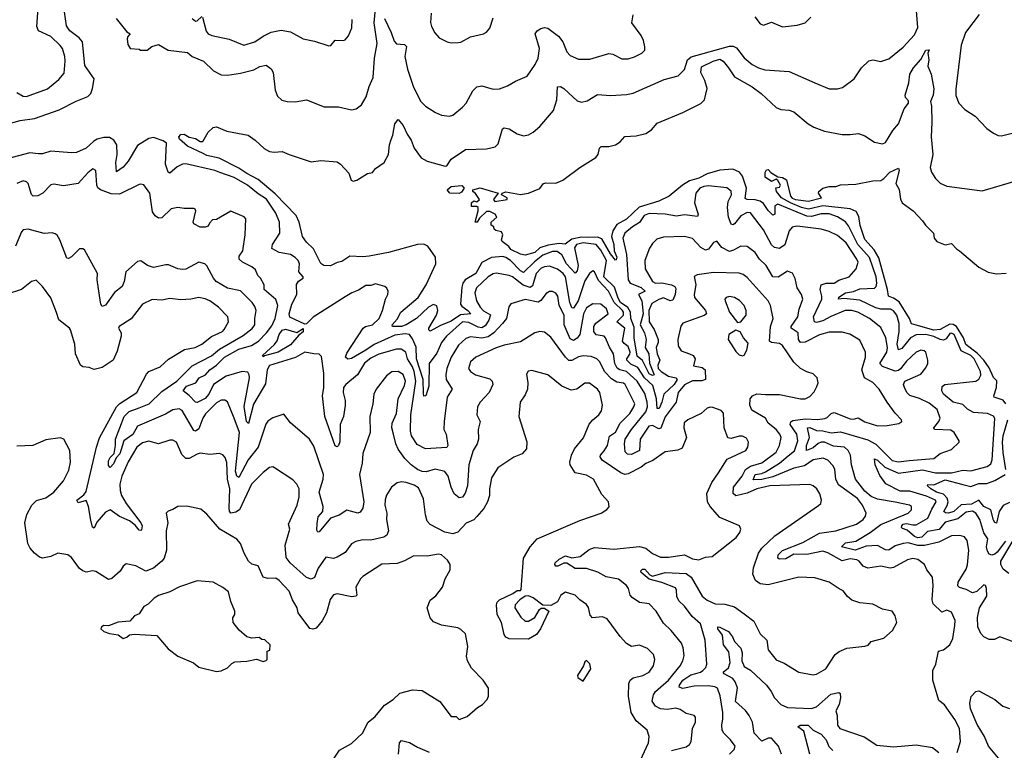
# Model space of a CAD drawing. Extents: x 2086813 to 2278017, y 548126 to 753336.
# Tile 303 of 461: x 2159422 to 2165543, y 694029 to 698574. Entities that reach past the tile are written whole.
import ezdxf

# ---------------------------------------------------------------- set-up
doc = ezdxf.new("R2010")
doc.units = 0

msp = doc.modelspace()

# ---------------------------------------------------------------- linework, layer by layer
at = {"layer": '0CON10XD'}
for points in [[(2159405, 698120.8), (2159445, 698098.1), (2159465, 698096.5), (2159595, 698143.1), (2159665, 698200.8), (2159698, 698242), (2159705.5, 698315), (2159702.3, 698345), (2159688.1, 698395), (2159675, 698412.9), (2159615, 698468.8), (2159540, 698505), (2159528.1, 698531.9), (2159538.1, 698645), (2159520, 698725), (2159498.2, 698775), (2159469, 698809), (2159395, 698941.2)], [(2159297.9, 697912.1), (2159425, 697947.5), (2159515, 697958.8), (2159667.6, 698012.4), (2159772.9, 698067.1), (2159846, 698095), (2159864.3, 698115), (2159874.4, 698145), (2159884.4, 698205), (2159827.8, 698287.8), (2159811.9, 698435), (2159791.7, 698461.7), (2159733.7, 698505), (2159713.5, 698535), (2159697.6, 698652.4)], [(2160021.3, 698581.3), (2160088.6, 698498.6), (2160110, 698485), (2160095, 698470), (2160090, 698455), (2160095, 698420), (2160110, 698395), (2160165, 698390), (2160174.1, 698384.1), (2160215, 698383.8), (2160243, 698407), (2160285, 698420), (2160345, 698383.3), (2160465, 698370), (2160495.5, 698345.5), (2160565, 698315.6), (2160626.2, 698256.2), (2160675, 698231.5), (2160715, 698229.5), (2160795, 698241.2), (2160878.3, 698261.7), (2160915, 698283.5), (2160955, 698290.6), (2160985, 698267.5), (2160998.9, 698245), (2161011.1, 698135), (2161025, 698098), (2161052.3, 698072.3), (2161084.5, 698064.5), (2161135, 698063.6), (2161205.6, 698075.6), (2161315, 698032.5), (2161405, 698031.4), (2161485, 698012.9), (2161515, 698020), (2161546.2, 698043.8), (2161576.2, 698093.8), (2161595, 698158.8), (2161619.2, 698215), (2161628.4, 698335), (2161643.5, 698425), (2161625.2, 698555), (2161636.6, 698663.4)], [(2160495, 698582), (2160514.4, 698564.4), (2160525, 698565.6), (2160555, 698593.8)], [(2161690.2, 698580.2), (2161731.6, 698495), (2161749.3, 698439.3), (2161765, 698422.5), (2161815, 698418.6), (2161826.2, 698406.2), (2161815.5, 698345), (2161834, 698266), (2161870.6, 698155), (2161915, 698064.2), (2161945, 698035.8), (2162006.6, 697996.6), (2162045, 697979.2), (2162095, 697974.2), (2162115, 697980), (2162175, 698028.6), (2162196.9, 698055), (2162238.3, 698131.7), (2162265, 698155.8), (2162295, 698162.9), (2162365, 698141.9), (2162405, 698144.3), (2162455, 698161.4), (2162505, 698191.4), (2162576.6, 698223.4), (2162625.9, 698294.1), (2162645.2, 698334.8), (2162652.7, 698395), (2162627.1, 698485), (2162638.8, 698505), (2162661.3, 698518.7), (2162685, 698524.4), (2162705, 698520), (2162770.7, 698470.7), (2162799.1, 698435), (2162823, 698373), (2162845, 698350), (2162895, 698328.6), (2162967.5, 698327.5), (2163085, 698362.9), (2163108.7, 698358.7), (2163165, 698330.6), (2163205, 698329.4), (2163245, 698341.9), (2163288.8, 698365), (2163308.8, 698385), (2163308.8, 698405), (2163300, 698445), (2163285.8, 698475), (2163227.1, 698555), (2163235.7, 698604.3)], [(2161732.1, 697827.9), (2161742.7, 697855), (2161755, 697926.7), (2161775, 697953.3), (2161805.2, 697915.2), (2161830.8, 697860.8), (2161855.5, 697825), (2161875, 697774.4), (2161918.1, 697715), (2161955, 697693.6), (2162068.1, 697661.9), (2162076.7, 697665), (2162104.6, 697705.4), (2162194.5, 697765.5), (2162325, 697770), (2162378, 697782), (2162397.7, 697802.3), (2162424, 697895), (2162435, 697902), (2162465, 697895.8), (2162514.4, 697864.4), (2162555, 697850.8), (2162585, 697857.5), (2162615, 697874.2), (2162655, 697910), (2162741.6, 698008.4), (2162760.4, 698075), (2162765, 698156), (2162785, 698157.8), (2162805, 698146.4), (2162861.9, 698091.9), (2162888.5, 698068.5), (2162915, 698060.5), (2162950.2, 698069.8), (2163015, 698108.5), (2163095, 698103.1), (2163195, 698107.5), (2163235, 698117.5), (2163427.9, 698202.1), (2163515, 698225.5), (2163555, 698264.2), (2163574, 698325), (2163597.1, 698342.9), (2163835, 698408.6), (2163858, 698408), (2163878.2, 698398.2), (2163925, 698335.6), (2163975, 698295.5), (2164015, 698273.5), (2164055, 698262.2), (2164205, 698251.8), (2164365, 698180.8), (2164453.8, 698143.8), (2164505, 698143.5), (2164537.2, 698152.8), (2164610, 698205), (2164656.2, 698275), (2164701.7, 698318.3), (2164725, 698323.8), (2164775, 698314), (2164825, 698330.8), (2164915, 698403.3), (2164985, 698479.5), (2165005.4, 698525.4), (2164997.9, 698627.9)], [(2161980, 698615), (2161976.6, 698556.6), (2161981.7, 698531.7), (2162002, 698492), (2162030.7, 698460.7), (2162080, 698435), (2162105, 698428.8), (2162148.8, 698431.2), (2162165, 698434), (2162225, 698468), (2162305, 698486.2), (2162325, 698496.7), (2162345, 698520), (2162365, 698586.2)], [(2163992.3, 698592.3), (2164025, 698548), (2164045, 698538.8), (2164095, 698559.2), (2164165, 698530), (2164255, 698538.8), (2164305, 698553.8), (2164340.7, 698589.3)], [(2165386.8, 698605), (2165302.5, 698495), (2165273.8, 698416.2), (2165241.3, 698141.3), (2165242.6, 698102.6), (2165260, 698055), (2165296.7, 698015), (2165362.7, 697972.7), (2165435, 697896.7), (2165475, 697868.8), (2165505, 697854), (2165525, 697851.2), (2165591.7, 697868.3)], [(2160559.7, 698589.7), (2160582.2, 698502.2), (2160595, 698486.5), (2160615.9, 698475.9), (2160725, 698451.5), (2160815, 698414.6), (2160884, 698435), (2160935, 698471.2), (2160985, 698495.4), (2161048.1, 698508.1), (2161105, 698497.5), (2161185, 698454.3), (2161255, 698440), (2161345, 698411.2), (2161355.9, 698414.1), (2161383, 698447), (2161435, 698443.3), (2161445, 698447.5), (2161466.1, 698473.9), (2161487, 698523), (2161490, 698575)], [(2164745, 696781.2), (2164645, 696828.6), (2164545, 696839), (2164512.2, 696835), (2164515, 696847.5), (2164555.6, 696875), (2164605, 696883.6), (2164645, 696898.8), (2164735, 696903.8), (2164746, 696914), (2164750.8, 696935), (2164745.8, 696974.2), (2164705.9, 697095), (2164633.2, 697175), (2164575, 697290.7), (2164555, 697316.9), (2164505, 697348.1), (2164455, 697365.8), (2164405, 697366.2), (2164345, 697349.5), (2164315, 697350.6), (2164135, 697425.7), (2164115.8, 697415), (2164115.6, 697364.4), (2164105, 697357.3), (2164075, 697386.6), (2164045, 697431.4), (2164025, 697444.4), (2163994.1, 697454.1), (2163944.3, 697454.3), (2163931.3, 697461.3), (2163940.7, 697525), (2163915, 697600.5), (2163896.2, 697626.2), (2163855, 697643.1), (2163775, 697636.7), (2163695, 697614.6), (2163645, 697587.2), (2163585, 697571.2), (2163542.9, 697545), (2163458.8, 697475), (2163395, 697444.8), (2163272.2, 697407.8), (2163195, 697333.9), (2163135, 697300.6), (2163110.1, 697259.9), (2163101.5, 697225), (2163116.7, 697175), (2163117.9, 697135), (2163135, 697096.2), (2163130.3, 697079.7), (2163125, 697077.1), (2163095, 697117.7), (2163041, 697211), (2163015, 697220.3), (2162951.4, 697218.6), (2162915, 697220.8), (2162855, 697209.1), (2162812.6, 697177.4), (2162775, 697181.3), (2162708.4, 697171.6), (2162656.1, 697153.9), (2162625, 697125.9), (2162565, 697108.5), (2162536.2, 697115), (2162476.2, 697145), (2162463, 697163), (2162422.5, 697195), (2162417.5, 697205), (2162426.7, 697235), (2162416.7, 697255), (2162381.7, 697261.7), (2162371.7, 697271.7), (2162370, 697285), (2162352.5, 697295), (2162352.5, 697315), (2162387.5, 697345), (2162377.5, 697365), (2162345, 697380), (2162325, 697380), (2162280.7, 697339.3), (2162265.9, 697314.1), (2162253.3, 697315), (2162272.5, 697385), (2162272.5, 697405), (2162265, 697412.5), (2162231.7, 697411.7), (2162230, 697435), (2162245, 697447.5), (2162265, 697440), (2162280, 697455), (2162255, 697493.3), (2162240, 697505), (2162240, 697515), (2162285, 697527.8), (2162397.5, 697495), (2162366.7, 697455), (2162375, 697442.5), (2162452.5, 697455), (2162453.3, 697465), (2162417.5, 697485), (2162422.5, 697495), (2162445, 697502.9), (2162535, 697486.2), (2162584.4, 697495.6), (2162655, 697523.3), (2162677, 697553), (2162690.8, 697559.2), (2162755, 697556), (2162798.8, 697575), (2162905, 697654.4), (2163004.2, 697715.8), (2163018.8, 697735), (2163026.1, 697773.9), (2163036, 697784), (2163085, 697784.4), (2163125, 697794.4), (2163155, 697814.2), (2163185, 697847.5), (2163255, 697851.5), (2163315, 697866.7), (2163350.7, 697889.3), (2163385, 697930.8), (2163545, 697995.7), (2163657, 698053), (2163680, 698075), (2163695.2, 698145), (2163681.9, 698195), (2163656.2, 698245), (2163660, 698280), (2163733.3, 698315), (2163775, 698327.4), (2163796, 698315), (2163827.5, 698275), (2163865, 698218.2), (2163975, 698156), (2164031.9, 698115), (2164125, 698026.9), (2164153.3, 698015), (2164205, 698010.4), (2164235, 698000), (2164324, 697925), (2164358.8, 697905), (2164425, 697880.5), (2164535, 697860), (2164585, 697858.8), (2164636.1, 697866.1), (2164675, 697851.2), (2164735, 697811.4), (2164785, 697801.4), (2164805, 697808.8), (2164849.2, 697885), (2164885, 697926.2), (2164920.5, 698019.5), (2164947.7, 698055), (2164948.3, 698068.3), (2164929.3, 698089.3), (2164926.1, 698105), (2164948.8, 698181.2), (2164955.3, 698235), (2164977.5, 698275), (2165024.2, 698325.8), (2165055, 698384), (2165076.1, 698386.1), (2165067.1, 698365), (2165074.3, 698325), (2165066.7, 698285), (2165089.2, 698235), (2165104, 698144), (2165100.2, 698105), (2165083.4, 698065), (2165090, 698035), (2165093.3, 697933.3), (2165088.4, 697845), (2165099.4, 697735), (2165082, 697655), (2165090.8, 697625), (2165115.7, 697585.7), (2165145, 697556), (2165185, 697537.5), (2165405, 697508.6), (2165602.4, 697567.6)], [(2165605, 694702.7), (2165515, 694734.4), (2165482, 694718), (2165448.3, 694718.3), (2165415.5, 694735.5), (2165396.2, 694756.2), (2165378.2, 694798.2), (2165376.5, 694855), (2165387.8, 694915), (2165435, 694988.8), (2165432.7, 695035), (2165425.3, 695055.3), (2165415, 695058.1), (2165372.4, 695017.6), (2165345, 695008.2), (2165305, 695030), (2165265, 695042.1), (2165255, 695051.4), (2165256.2, 695075), (2165305, 695156.7), (2165313.1, 695183.1), (2165322.3, 695275), (2165311.9, 695335), (2165296.3, 695356.3), (2165266.2, 695366.2), (2165215, 695363.1), (2165135.8, 695324.2), (2165046.9, 695303.1), (2165005, 695302.9), (2164945, 695318.7), (2164915, 695316.2), (2164865, 695301.6), (2164825, 695273.9), (2164805, 695276.3), (2164753.7, 695303.7), (2164685, 695298.8), (2164615, 695274.9), (2164530, 695295), (2164555, 695318.7), (2164619.1, 695330.9), (2164708.4, 695385), (2164775.4, 695434.6), (2164945.7, 695505), (2164965.6, 695525), (2164965, 695545.8), (2164953.4, 695553.4), (2164865, 695572.8), (2164755, 695591.2), (2164715, 695608.3), (2164675, 695641), (2164618.5, 695715), (2164592.2, 695805), (2164586.9, 695865), (2164572.5, 695895), (2164548.9, 695915), (2164481.8, 695921.8), (2164425, 695944.9), (2164405, 695946.7), (2164385, 695937.9), (2164355, 695911.5), (2164313.3, 695893.3), (2164313, 695925), (2164332.7, 695975), (2164319.6, 696035), (2164335, 696036.7), (2164375, 696018.1), (2164415, 696015.8), (2164466.6, 696003.4), (2164525, 696009.2), (2164695, 695960), (2164744.4, 695934.4), (2164845, 695831.6), (2164885, 695823.7), (2164951.1, 695831.1), (2165105.7, 695844.3), (2165145, 695876.4), (2165215, 695900.6), (2165262.5, 695945), (2165262.5, 695955), (2165231.5, 696005), (2165211, 696021), (2165110, 696025), (2165105.6, 696035), (2165136.9, 696075), (2165144.6, 696095), (2165125, 696148.1), (2165075, 696188.9), (2165015, 696217.3), (2164956.4, 696236.4), (2164937.9, 696255), (2164922.5, 696285), (2164916.5, 696305), (2164925.4, 696324.6), (2165025, 696369.4), (2165055, 696409.2), (2165067.1, 696435), (2165068.5, 696455), (2165054.2, 696505), (2165044.5, 696514.5), (2165025, 696518.9), (2164995, 696506.5), (2164935, 696449.1), (2164898.1, 696401.9), (2164885, 696391.3), (2164865, 696386.8), (2164786.5, 696416.5), (2164769.2, 696435), (2164813.5, 696505), (2164816.9, 696535), (2164805.8, 696595.8), (2164775, 696659.4), (2164705, 696716), (2164632, 696755), (2164595, 696764.1), (2164553.8, 696765), (2164465, 696728.3), (2164415, 696700), (2164375, 696690), (2164362.3, 696695), (2164357.3, 696725), (2164408.8, 696835), (2164409.2, 696855), (2164397.6, 696895), (2164404.5, 696925), (2164435, 696934.7), (2164485, 696933.9), (2164515, 696954), (2164579.2, 696975), (2164622.9, 697025), (2164634.5, 697065), (2164627.1, 697085), (2164560.3, 697185), (2164505, 697231.1), (2164455, 697255.4), (2164405, 697270), (2164255, 697289.4), (2164225, 697284.2), (2164205, 697261.2), (2164177.6, 697172.4), (2164145, 697151.1), (2164115, 697156.2), (2164095, 697173.3), (2164045.6, 697265.6), (2163965, 697372.9), (2163945, 697374.5), (2163905, 697354.1), (2163865, 697303.8), (2163855, 697297.1), (2163845, 697301.1), (2163828.9, 697345), (2163822.9, 697405), (2163826.5, 697443.5), (2163846.9, 697485), (2163845, 697508), (2163817.6, 697527.6), (2163705, 697540.6), (2163675, 697536.8), (2163649.4, 697525), (2163625.3, 697494.7), (2163617.8, 697435), (2163640.5, 697365), (2163635, 697349.2), (2163555, 697359.3), (2163505, 697351.2), (2163435, 697364.2), (2163335, 697367.9), (2163304.7, 697355), (2163275, 697312.4), (2163232.4, 697285), (2163185, 697245.4), (2163171.6, 697215), (2163193.6, 697113.6), (2163205.6, 696955), (2163216.4, 696935), (2163285, 696907.7), (2163310.5, 696885), (2163269.1, 696865), (2163290.2, 696825), (2163297.4, 696745), (2163280.2, 696675), (2163306, 696625), (2163316, 696585), (2163311, 696535), (2163334.1, 696495), (2163338.1, 696438.1), (2163366, 696364), (2163355, 696361.2), (2163335, 696371.9), (2163292.9, 696452.9), (2163261.2, 696481.2), (2163241.5, 696595), (2163241.6, 696661.6), (2163220.5, 696715), (2163219, 696755), (2163203, 696783), (2163156.3, 696815), (2163141.8, 696841.8), (2163119.2, 696909.2), (2163053.6, 696975), (2163069.1, 697075), (2163035, 697139.2), (2163005, 697175.7), (2162925, 697185.6), (2162884.2, 697175.8), (2162870.5, 697155), (2162893.5, 697045), (2162887.7, 697012.3), (2162875, 696997.3), (2162821.9, 697055), (2162791.8, 697111.8), (2162762.6, 697132.6), (2162735, 697131.4), (2162675, 697109.1), (2162621.6, 697068.4), (2162555, 697001.7), (2162535, 697011.3), (2162472.8, 697075), (2162445, 697095.4), (2162425, 697101.3), (2162355, 697094.8), (2162295.9, 697064.1), (2162258.2, 696995), (2162192.2, 696955), (2162177, 696935), (2162170.2, 696910.2), (2162162.7, 696805), (2162171.1, 696791.1), (2162208.4, 696765), (2162226, 696744), (2162161.7, 696738.3), (2162105, 696698), (2162038.5, 696671.5), (2161975, 696635.7), (2161965.7, 696645), (2161965.5, 696655), (2162014.1, 696735), (2162022.5, 696765), (2162015, 696793.3), (2161995, 696801.4), (2161963.2, 696785), (2161888.9, 696715), (2161825, 696674.8), (2161795, 696664.5), (2161740, 696665), (2161738.2, 696675), (2161768.9, 696711.1), (2161791.2, 696755), (2161898.8, 696845), (2161949.5, 696925), (2162008.8, 697055), (2162006.9, 697096.9), (2161960, 697165), (2161935, 697178), (2161894.4, 697175), (2161715, 697126.6), (2161595, 697102.2), (2161555, 697097.9), (2161475, 697103.3), (2161425, 697070), (2161395, 697062.5), (2161355, 697042), (2161312.5, 697045), (2161295, 697057.5), (2161248.5, 697148.5), (2161205, 697189.5), (2161180.7, 697225), (2161160, 697315), (2161140.3, 697355), (2161010.7, 697490.7), (2160905, 697580.6), (2160835, 697616), (2160785, 697650), (2160661.9, 697711.9), (2160585, 697729.6), (2160562.1, 697742.1), (2160465, 697787.9), (2160415, 697831.3), (2160411.3, 697845), (2160425, 697859.8), (2160445, 697860.6), (2160475, 697842.5), (2160515, 697834.4), (2160545, 697816), (2160560, 697815), (2160593.3, 697875), (2160625, 697902.5), (2160645, 697906.7), (2160710, 697880), (2160843.3, 697855), (2160886, 697825), (2160941.7, 697771.7), (2160974.6, 697754.6), (2161005, 697749.5), (2161055, 697754.4), (2161096.7, 697735), (2161235, 697690), (2161295, 697698), (2161395, 697690), (2161417.5, 697675), (2161468.8, 697618.8), (2161483.3, 697575), (2161495, 697568.8), (2161517.5, 697575), (2161585, 697616.2), (2161615, 697623.8), (2161635, 697647.5), (2161687.5, 697685), (2161714.1, 697735.9), (2161720.6, 697795), (2161732.1, 697827.9)], [(2165250, 694015), (2165270.8, 694085), (2165263.6, 694165), (2165235, 694220), (2165171.7, 694311.7), (2165135, 694340), (2165097.9, 694465), (2165099.6, 694525), (2165117.1, 694565), (2165134.3, 694645), (2165165, 694654), (2165204.4, 694685.6), (2165223.1, 694725), (2165234.4, 694805.6), (2165236.6, 694836.6), (2165215, 694888), (2165185, 694901.2), (2165155, 694888.8), (2165100.8, 694940.8), (2165094.1, 694965), (2165100.5, 695055), (2165095.5, 695105.5), (2165061.7, 695151.7), (2165045.8, 695185), (2165005, 695216.1), (2164975, 695223.1), (2164941.2, 695215), (2164854.7, 695165.3), (2164833.1, 695163.1), (2164775, 695175.6), (2164695, 695162.9), (2164664.8, 695174.8), (2164641.5, 695205), (2164625.8, 695215), (2164585, 695221), (2164535, 695207.3), (2164445, 695258.3), (2164415, 695267.2), (2164315, 695246.7), (2164235, 695248.8), (2164185, 695221.2), (2164145, 695218.5), (2164134.7, 695225), (2164136.7, 695245), (2164165, 695273), (2164291.3, 695321.3), (2164395, 695380), (2164495.8, 695394.2), (2164623.5, 695436.5), (2164666.5, 695465), (2164680.5, 695485), (2164683.5, 695505), (2164660.6, 695555), (2164630.8, 695595), (2164511.5, 695681.5), (2164495.3, 695715), (2164488.6, 695775), (2164479.3, 695799.3), (2164445, 695834.6), (2164417, 695847), (2164355, 695836.8), (2164301, 695799), (2164235, 695784.1), (2164105, 695730.8), (2164035, 695714.5), (2163982.4, 695712.4), (2163994.6, 695745.4), (2164035, 695750.7), (2164059.4, 695760.6), (2164145.6, 695814.4), (2164199.8, 695860.2), (2164238.6, 695891.4), (2164258.8, 695955), (2164252.3, 695995), (2164210.9, 696055), (2164215, 696072.2), (2164228.8, 696081.2), (2164305, 696091.3), (2164382.6, 696087.4), (2164427.3, 696092.7), (2164441.7, 696098.3), (2164465.8, 696125), (2164485, 696130.7), (2164585, 696091.3), (2164605, 696089.3), (2164635, 696097.5), (2164675, 696072.3), (2164755, 696048.2), (2164815, 696048.9), (2164888, 696062), (2164905.7, 696074.3), (2164903.8, 696085), (2164865, 696125.8), (2164814.4, 696195), (2164765.6, 696275), (2164725, 696316.2), (2164673.1, 696345), (2164657.8, 696395), (2164680.9, 696475), (2164680.5, 696505), (2164645, 696580), (2164582.7, 696617.3), (2164535, 696629.6), (2164455, 696629.1), (2164395, 696612.6), (2164305, 696568.9), (2164275, 696566.2), (2164263.8, 696583.8), (2164262.5, 696625), (2164218.5, 696655), (2164218.7, 696665), (2164258.4, 696725), (2164267.7, 696772.3), (2164290, 696835), (2164282.9, 696865), (2164255.5, 696905), (2164243.4, 696963.4), (2164226.6, 696996.6), (2164195, 697008.6), (2164138.1, 696971.9), (2164105, 696973.8), (2164062.8, 697045), (2164020.8, 697085), (2163993.6, 697125), (2163945, 697162.7), (2163905, 697165.6), (2163860.5, 697139.5), (2163835, 697131.8), (2163786.7, 697156.7), (2163755, 697195.7), (2163735, 697187.1), (2163703.1, 697146.9), (2163685, 697139.2), (2163657.3, 697157.3), (2163605, 697212.7), (2163555.9, 697225.9), (2163425, 697220.5), (2163382.2, 697207.8), (2163355, 697182), (2163337.2, 697152.8), (2163307.8, 697075), (2163310.9, 697025), (2163355.6, 696945), (2163375.3, 696935.3), (2163415, 696936.3), (2163474, 696924), (2163494.5, 696915), (2163501.9, 696901.9), (2163496.2, 696865), (2163481.7, 696828.3), (2163465, 696825.3), (2163425, 696842.7), (2163395, 696834), (2163350.9, 696809.1), (2163332.2, 696765), (2163335.2, 696695.2), (2163367.3, 696647.3), (2163390.6, 696585), (2163390.6, 696565), (2163378.2, 696535), (2163384.9, 696495), (2163402.6, 696455), (2163388.5, 696425), (2163392, 696405), (2163410.4, 696385), (2163455, 696355.9), (2163501.9, 696345), (2163509.4, 696335), (2163491.4, 696305), (2163425.8, 696245), (2163415, 696195.7), (2163396.8, 696155), (2163384.8, 696155), (2163380.8, 696215), (2163358, 696298), (2163306.5, 696346.5), (2163265, 696410.2), (2163221.7, 696431.7), (2163196.5, 696455), (2163195.7, 696465), (2163215, 696492.3), (2163216.8, 696505), (2163205, 696540.9), (2163179.5, 696559.5), (2163170.3, 696575), (2163184.7, 696655), (2163134.7, 696695), (2163174.9, 696735), (2163174.9, 696755), (2163168.6, 696765), (2163116.8, 696815), (2163082.6, 696885), (2163020.5, 696950.5), (2162996, 697006), (2162985, 697010.8), (2162965, 696995.6), (2162935, 696950.4), (2162893.6, 696825), (2162865, 696778.9), (2162855, 696781.5), (2162841.6, 696815), (2162815, 696974.4), (2162800.7, 696995), (2162765, 697021.8), (2162715, 697039.6), (2162685, 697037.3), (2162665, 697028.8), (2162632.7, 696995), (2162610.7, 696919.3), (2162595, 696908.6), (2162552.9, 696922.9), (2162485, 696974), (2162465, 696982.5), (2162385, 696997.9), (2162365, 696993.8), (2162335, 696973.8), (2162262.7, 696905), (2162251.1, 696875), (2162262, 696825), (2162283.8, 696785), (2162305, 696763.5), (2162348.4, 696738.4), (2162338.2, 696705), (2162315, 696668.5), (2162295, 696657.5), (2162271.6, 696661.6), (2162215, 696690.9), (2162175, 696694), (2162074.6, 696605.4), (2162044.7, 696565), (2162015, 696500), (2161968.4, 696435), (2161965.2, 696295), (2161946.9, 696235), (2161935, 696231.6), (2161931.8, 696248.2), (2161931.2, 696335), (2161889.5, 696465), (2161887, 696537), (2161865, 696589.6), (2161845, 696615.3), (2161818.8, 696618.8), (2161755, 696611.2), (2161625, 696554.3), (2161575, 696518.3), (2161485, 696466.9), (2161461.3, 696461.3), (2161447.5, 696475), (2161455, 696498.9), (2161557.5, 696655), (2161571.2, 696665), (2161615.6, 696675), (2161656, 696715), (2161678.2, 696765), (2161695.7, 696834.3), (2161711.2, 696865), (2161713.3, 696885), (2161704.1, 696904.1), (2161692.5, 696915), (2161635, 696930.8), (2161605, 696920.8), (2161575, 696920), (2161529.5, 696890.5), (2161486.7, 696875), (2161445, 696849.2), (2161247.2, 696722.8), (2161205, 696681.2), (2161195, 696678.8), (2161102.6, 696722.6), (2161098.2, 696745), (2161115, 696804), (2161145.5, 696865), (2161143.2, 696926.8), (2161155, 696947.1), (2161183.8, 696965), (2161184.2, 696975), (2161157.8, 697005), (2161161.1, 697055), (2161153.3, 697075), (2161135.6, 697095), (2161105, 697113.8), (2161035.7, 697125), (2160990.6, 697150.6), (2160993.9, 697176.1), (2161040, 697245), (2161036.9, 697315), (2161015, 697370), (2160956.7, 697456.7), (2160905, 697489.8), (2160838.1, 697545), (2160755, 697591.7), (2160666.4, 697623.6), (2160635, 697635.9), (2160455, 697678.1), (2160435, 697675.2), (2160401.2, 697658.8), (2160355, 697620), (2160345, 697624.4), (2160329.6, 697675), (2160334, 697805), (2160315, 697821.1), (2160255, 697840), (2160225.7, 697835), (2160155, 697790.4), (2160096.7, 697693.3), (2160065, 697655.5), (2160025, 697627.5), (2160020.2, 697685), (2160027.4, 697735), (2160026.2, 697795), (2160008.4, 697825), (2159981.3, 697841.3), (2159945, 697841.3), (2159905, 697830.2), (2159882.3, 697817.7), (2159835, 697775.2), (2159775, 697747.8), (2159745, 697744.7), (2159615, 697755.3), (2159565, 697739.5), (2159539.1, 697739.1)], [(2159539.1, 697739.1), (2159485, 697745.6), (2159345, 697709.2)], [(2163625, 694507.1), (2163655, 694514.4), (2163669.6, 694525), (2163687.2, 694545), (2163693.3, 694565), (2163683.7, 694715), (2163654.4, 694815), (2163602.4, 694862.4), (2163555, 694925.3), (2163519, 694959), (2163507.3, 694985), (2163505.9, 695025.9), (2163499.3, 695039.3), (2163415, 695072.4), (2163335, 695093.1), (2163285.4, 695135), (2163283.4, 695146.6), (2163294.8, 695155.2), (2163309.4, 695155), (2163340, 695120), (2163355, 695112.2), (2163434.8, 695135.2), (2163565, 695129.8), (2163596.8, 695106.8), (2163665, 694988.6), (2163695, 694963.1), (2163745, 694939.4), (2163805, 694938.5), (2163865, 694920.9), (2163925, 694877.1), (2163985, 694832), (2164024.7, 694754.7), (2164067.5, 694715), (2164075.6, 694655), (2164125, 694592.9), (2164175, 694571.4), (2164265, 694515.8), (2164355, 694498), (2164375, 694502), (2164432.5, 694535), (2164491.9, 694625), (2164515.4, 694644.6), (2164565, 694664.5), (2164675, 694676.2), (2164696.2, 694683.8), (2164715, 694705.8), (2164795, 694726.9), (2164848, 694775), (2164874.2, 694825), (2164865.5, 694865.5), (2164845, 694894), (2164785, 694907.1), (2164725, 694938.9), (2164645, 694947.5), (2164595, 694963.5), (2164567.5, 694985), (2164541.1, 695021.1), (2164516.4, 695033.6), (2164455, 695075.6), (2164365, 695102.3), (2164265, 695106.5), (2164075, 695059.3), (2164025.3, 695065.3), (2163996.7, 695085), (2163980, 695125), (2163982.9, 695165), (2164015.3, 695255), (2164035, 695285.6), (2164117.3, 695362.7), (2164388.3, 695551.7), (2164402, 695565), (2164407.1, 695585), (2164395.6, 695625), (2164377.1, 695655), (2164355, 695674.2), (2164333.2, 695683.2), (2164085, 695673.4), (2164005, 695655.2), (2163945, 695629.1), (2163875, 695612.7), (2163857.6, 695627.6), (2163860.5, 695665), (2163912.9, 695735), (2163933.5, 695776.5), (2163964.2, 695795.8), (2164035, 695817.1), (2164125, 695884.7), (2164146.2, 695925), (2164155.4, 695975), (2164148.5, 695995), (2164125.5, 696025), (2164075.5, 696065), (2164058.6, 696095), (2163973.1, 696145), (2163960.3, 696175), (2163964.1, 696215), (2163978.5, 696235), (2164005, 696247.1), (2164058.5, 696241.5), (2164145, 696243.3), (2164275.5, 696214.5), (2164305, 696215.6), (2164335, 696229.2), (2164360.9, 696259.1), (2164378.2, 696291.8), (2164385.5, 696315), (2164380.4, 696345), (2164355, 696370.5), (2164315, 696383.5), (2164276, 696405), (2164233.8, 696443.8), (2164165, 696547.3), (2164145, 696560.4), (2164096.5, 696566.5), (2164083.8, 696575), (2164090, 696665), (2164105.4, 696715), (2164088.8, 696795), (2164074.6, 696825), (2163945, 696970), (2163919.2, 696989.2), (2163895, 696996.8), (2163735, 697000.4), (2163633.6, 696986.4), (2163614.4, 696975.6), (2163624.7, 696924.7), (2163615.3, 696865), (2163617.8, 696845), (2163686.1, 696765), (2163691.1, 696745), (2163677.2, 696732.8), (2163544.5, 696685.5), (2163532.2, 696667.8), (2163513.1, 696585), (2163514.7, 696544.7), (2163535, 696514.5), (2163586.2, 696496.2), (2163608.6, 696485), (2163620.6, 696465), (2163610.9, 696420.9), (2163665, 696411.2), (2163683.8, 696395), (2163684.7, 696335.3), (2163663.4, 696326.6), (2163605, 696326.7), (2163555, 696302), (2163514.7, 696255), (2163502.2, 696195), (2163435, 696103.9), (2163407.1, 696032.9), (2163395, 696028.5), (2163355, 696050.5), (2163334.2, 696045), (2163279.6, 695965), (2163275.7, 695894.3), (2163225, 695869), (2163201.5, 695871.5), (2163186.6, 695885), (2163181.2, 695935), (2163185.9, 695965), (2163226.1, 696025), (2163315.2, 696135), (2163324.6, 696165), (2163322.4, 696195), (2163308.8, 696248.8), (2163261.6, 696325), (2163195, 696385.5), (2163152.2, 696395), (2163137, 696407), (2163122.5, 696435), (2163113.5, 696495), (2163087.8, 696537.8), (2163064.7, 696594.7), (2163055, 696605.6), (2163005, 696613.9), (2162991.2, 696635), (2162992.2, 696665), (2163004, 696686), (2163080.9, 696745), (2163070.7, 696775), (2163035, 696803.2), (2162985, 696806.5), (2162945, 696781.1), (2162926.9, 696745), (2162903.7, 696615), (2162887.9, 696592.1), (2162865, 696578.4), (2162845, 696589.6), (2162806.3, 696675), (2162806.7, 696735), (2162776.5, 696795), (2162767.3, 696855), (2162755, 696872.2), (2162735, 696882.7), (2162715, 696882.5), (2162695, 696870.5), (2162662.4, 696827.6), (2162645, 696817.1), (2162565, 696832.5), (2162475, 696805.8), (2162462.5, 696787.5), (2162449.1, 696715), (2162423.3, 696685), (2162370, 696625), (2162335, 696601.5), (2162295, 696593), (2162225, 696600.9), (2162195, 696590), (2162150.7, 696549.3), (2162105, 696474.4), (2162077.1, 696405), (2162070.5, 696365), (2162073.4, 696335), (2162110.5, 696275), (2162079.6, 696225), (2162060, 696075), (2162058.5, 696025), (2162072.5, 695995), (2162083.8, 695925), (2162077.7, 695912.3), (2161945, 695904.3), (2161892.3, 695932.3), (2161858.9, 695985), (2161852.5, 696015), (2161854.4, 696115), (2161884.9, 696325), (2161874.5, 696384.5), (2161864, 696415), (2161832.7, 696465), (2161821.8, 696505), (2161793.9, 696523.9), (2161765, 696523.7), (2161655, 696492.7), (2161605, 696467.4), (2161565, 696437.8), (2161522.7, 696365), (2161449.6, 696305), (2161435.3, 696285), (2161433.3, 696255), (2161445.9, 696205), (2161446.5, 696173.5), (2161434.5, 696105), (2161413.5, 696055), (2161412.4, 695947.6), (2161405, 695925.8), (2161395, 695917.1), (2161384.1, 695924.1), (2161319.3, 696105), (2161304.7, 696235), (2161313.7, 696285), (2161312.7, 696375), (2161298.3, 696478.3), (2161285, 696492.5), (2161250, 696495), (2161195, 696506.5), (2161137.6, 696472.4), (2160975, 696422.9), (2160960.6, 696395), (2160950.5, 696309.5), (2160875, 696181.5), (2160845, 696061.9), (2160833.3, 696075), (2160818.1, 696168.1), (2160850.5, 696345), (2160849.6, 696365), (2160840.6, 696380.6), (2160805.8, 696385.8), (2160705, 696355.5), (2160628.1, 696305), (2160597.8, 696245), (2160575, 696217), (2160525, 696192.3), (2160515, 696194.7), (2160476.6, 696236.6), (2160437.8, 696265), (2160460.3, 696295), (2160516.8, 696315), (2160537.1, 696345), (2160577.5, 696365), (2160603.4, 696395), (2160645, 696425.6), (2160694.5, 696475.5), (2160785, 696523.3), (2160863.7, 696546.3), (2160906.3, 696575), (2160956.9, 696625), (2160990.5, 696669.5), (2161009.6, 696715), (2161026.2, 696796.2), (2161015, 696834.2), (2160942.5, 696895), (2160942.5, 696925), (2160920, 696965), (2160902.9, 696982.9), (2160887.4, 697017.4), (2160865.7, 697035.7), (2160806.9, 697065), (2160785.8, 697085), (2160787, 697103), (2160810, 697135), (2160823.8, 697235), (2160827.5, 697335), (2160818.3, 697348.3), (2160735, 697382.5), (2160645, 697330), (2160621.7, 697328.3), (2160601.7, 697308.3), (2160595, 697290), (2160575, 697282.5), (2160545, 697283.8), (2160505, 697303.3), (2160500, 697315), (2160516.7, 697385), (2160512.5, 697395), (2160505, 697400), (2160445, 697398.8), (2160405, 697406.2), (2160365, 697398), (2160305, 697341.9), (2160285, 697338.6), (2160265, 697354), (2160248.7, 697378.7), (2160231.6, 697495), (2160195, 697545.6), (2160175, 697551.1), (2160165, 697547.8), (2160042.3, 697487.7), (2159991.1, 697491.1), (2159925.1, 697515.1), (2159907.9, 697527.9), (2159901.2, 697545), (2159895.5, 697635.5), (2159877, 697647), (2159845, 697621.9), (2159786.2, 697555), (2159695, 697541.1), (2159635, 697550.8), (2159615, 697547.5), (2159565.4, 697494.6), (2159535, 697477.1), (2159506.9, 697476.9), (2159495.5, 697485.5), (2159475.5, 697555), (2159465, 697565.5), (2159445, 697570.4), (2159405, 697555.5)], [(2165553.3, 696183.3), (2165536.8, 696206.8), (2165480.8, 696225), (2165477.3, 696235), (2165493.5, 696285), (2165496.4, 696326.4), (2165475, 696347.3), (2165447.8, 696407.8), (2165415.8, 696455), (2165376.5, 696496.5), (2165303.6, 696553.6), (2165288.4, 696595), (2165246.1, 696666.1), (2165225, 696677), (2165205, 696678.9), (2165145, 696647.4), (2165105, 696642.5), (2164995.6, 696674.4), (2164965, 696681.1), (2164953.3, 696715), (2164888.4, 696818.4), (2164855, 696842.5), (2164823.3, 696853.3), (2164817.3, 696895), (2164762.7, 697092.7), (2164733.2, 697143.2), (2164675, 697206.5), (2164646.4, 697293.6), (2164638.7, 697348.7), (2164621.3, 697381.3), (2164585, 697397.5), (2164415, 697416.7), (2164325, 697394.3), (2164282.7, 697405), (2164214.6, 697435), (2164157.9, 697465), (2164126, 697505), (2164122.3, 697527.7), (2164145, 697531.2), (2164151.4, 697545), (2164135, 697573.8), (2164125, 697581.2), (2164095, 697566.7), (2164055.8, 697595), (2164055.8, 697624.2), (2164065, 697640), (2164075, 697642.5), (2164092.6, 697622.6), (2164135, 697595.8), (2164165, 697591.5), (2164188.2, 697578.2), (2164214.4, 697475), (2164225, 697464.2), (2164245, 697454.4), (2164325, 697445.7), (2164407.5, 697465), (2164387.5, 697495), (2164390, 697505), (2164415, 697526.7), (2164455, 697536.2), (2164495, 697536.2), (2164525, 697545.8), (2164619.5, 697550.5), (2164725, 697572), (2164775, 697574.2), (2164795, 697585.8), (2164830.8, 697625), (2164885, 697650), (2164889.4, 697635), (2164867.8, 697555), (2164888.3, 697518.3), (2164897, 697457), (2164908.8, 697435), (2164976.7, 697385), (2165035, 697322.5), (2165052.5, 697295), (2165102.5, 697245), (2165107.5, 697215), (2165122.5, 697195), (2165175, 697174), (2165215, 697181.2), (2165245, 697147.5), (2165265, 697136.7), (2165385, 697034.3), (2165443.6, 697003.6), (2165495, 696992.9), (2165555, 696996.2)], [(2162155, 697492.5), (2162096.7, 697495), (2162079.4, 697515), (2162105, 697535.5), (2162171.8, 697541.8), (2162184.5, 697525), (2162169.6, 697500.4), (2162155, 697492.5)], [(2161745.7, 695995.7), (2161735.8, 696035), (2161738.7, 696065), (2161763.8, 696125), (2161776.1, 696215), (2161815, 696298.6), (2161820.9, 696325), (2161806.1, 696366.1), (2161775, 696386.2), (2161735, 696382.7), (2161702.2, 696357.8), (2161639.1, 696275), (2161623.3, 696245), (2161617.1, 696185), (2161598.1, 696105), (2161601.9, 696005), (2161555.5, 695875), (2161550.9, 695815), (2161535.3, 695744.7), (2161560.8, 695575), (2161554.4, 695535), (2161538.7, 695511.3), (2161525, 695504), (2161455, 695522), (2161408.7, 695491.3), (2161355, 695474), (2161285, 695389.1), (2161275, 695386), (2161268.5, 695398.5), (2161271, 695439), (2161278.3, 695481.7), (2161307.5, 695515), (2161308.5, 695545), (2161283.8, 695635), (2161308.4, 695715), (2161310.9, 695745), (2161251.1, 695921.1), (2161224.5, 695964.5), (2161105, 696066.2), (2161065, 696120), (2160995, 696097.1), (2160965, 696075.7), (2160952.1, 696057.9), (2160904.4, 695915.6), (2160842.7, 695835), (2160785, 695726.7), (2160772.2, 695735), (2160764.9, 695765), (2160788.1, 696005), (2160754.6, 696095.4), (2160715, 696196.2), (2160697.9, 696207.9), (2160675, 696206.9), (2160645, 696190), (2160577.4, 696122.6), (2160560, 696095), (2160535, 696028.6), (2160515, 696013.3), (2160505, 696018.6), (2160432.6, 696142.6), (2160413.8, 696153.8), (2160375, 696147.8), (2160329.4, 696120.6), (2160155, 696045.2), (2160125, 695993.9), (2160070.6, 695955), (2160045, 695873.6), (2160021.5, 695848.5), (2160005, 695810.6), (2159985, 695788.6), (2159975, 695801.2), (2159975, 695829.2), (2159985, 695850.8), (2160009.2, 695875), (2160018, 695925), (2160017.6, 695965), (2160071.6, 696105), (2160103, 696137), (2160165, 696159.6), (2160226.7, 696185), (2160305, 696261.4), (2160398.4, 696325), (2160495, 696421.2), (2160615, 696483.1), (2160665, 696524.4), (2160811, 696609), (2160868.1, 696651.9), (2160884.3, 696675.7), (2160883.4, 696715), (2160893, 696765), (2160885, 696790.2), (2160867.9, 696815), (2160795, 696886.7), (2160715, 696902.9), (2160644.4, 696945), (2160626.5, 696965), (2160585, 697042.5), (2160572.5, 697055), (2160535, 697066), (2160455, 697022.5), (2160435, 697019.2), (2160405, 697024.4), (2160348, 697048), (2160330.7, 697049.3), (2160255, 697031.9), (2160216.7, 697045), (2160175, 697073.3), (2160155, 697070), (2160081.9, 697005), (2160072.7, 696945), (2160060, 696915), (2160012.5, 696877.5), (2159955, 696798), (2159935, 696790), (2159925.8, 696805), (2159918, 696858), (2159904.6, 696955.4), (2159905.5, 696995.5), (2159825, 697142), (2159815, 697149.4), (2159795, 697148.9), (2159745, 697098.6), (2159725, 697088), (2159715, 697091.2), (2159672.2, 697205), (2159655, 697233.8), (2159642.4, 697242.4), (2159625, 697246.9), (2159575, 697243.2), (2159475, 697270), (2159445, 697267.1), (2159434.5, 697255), (2159396.2, 697165)], [(2160700.2, 695850.2), (2160685, 695867.1), (2160665, 695875.8), (2160605, 695870), (2160545, 695877.3), (2160525, 695872.1), (2160475, 695843.3), (2160455, 695845.3), (2160430, 695870), (2160396.7, 695946.7), (2160375, 695958.1), (2160355, 695958.9), (2160285.5, 695935.5), (2160225, 695952), (2160185, 695942.2), (2160151.3, 695915), (2160096.9, 695823.1), (2160057, 695735), (2160045.2, 695684.8), (2160047, 695645), (2160056.1, 695615), (2160085, 695564.7), (2160175.8, 695445), (2160183.7, 695425), (2160179.4, 695400.6), (2160175, 695395.6), (2160165, 695398.5), (2160139.4, 695429.4), (2160105.7, 695455.7), (2160043.4, 695483.4), (2159985, 695524.6), (2159955, 695510), (2159901.5, 695448.5), (2159885, 695410), (2159875, 695417.5), (2159865, 695460), (2159849.4, 695545), (2159835, 695583.3), (2159785, 695567.5), (2159776.7, 695585), (2159820.8, 695619.2), (2159835, 695638.8), (2159898.9, 695915), (2159918, 695972), (2160024.1, 696165.9), (2160045, 696187.1), (2160150, 696255), (2160210.8, 696369.2), (2160225, 696385.7), (2160295.5, 696414.5), (2160347, 696463), (2160447, 696523), (2160513.3, 696535), (2160555, 696554.5), (2160615, 696603.1), (2160682.9, 696635), (2160694.1, 696645.9), (2160720, 696695), (2160715.6, 696725), (2160657.5, 696785), (2160605, 696824.5), (2160575, 696838.2), (2160535, 696846.7), (2160485.4, 696834.6), (2160425, 696831.2), (2160355, 696838.8), (2160305, 696830), (2160245, 696834.2), (2160185, 696803.5), (2160115, 696714), (2160041.4, 696665), (2160035.8, 696655), (2160052.2, 696625), (2160053.8, 696605), (2160028.3, 696511.7), (2160004, 696456), (2159935, 696409.7), (2159885, 696397.3), (2159855, 696410), (2159815, 696414.4), (2159800.6, 696425), (2159770, 696495), (2159766.2, 696555), (2159737.5, 696645), (2159732.5, 696655), (2159665.8, 696705.8), (2159651.5, 696751.5), (2159615, 696844.2), (2159565, 696913.8), (2159525, 696952.5), (2159495, 696946.2), (2159434.5, 696895.5), (2159345, 696866.2)], [(2163885, 696690), (2163905, 696693.8), (2163939.1, 696735), (2163937.9, 696765), (2163926.2, 696795), (2163896.6, 696826.6), (2163865.8, 696845.8), (2163835, 696851.1), (2163813.3, 696846.7), (2163806, 696835), (2163808.1, 696825), (2163835.3, 696755.3), (2163885, 696690)], [(2165550.8, 695329.2), (2165498.5, 695261.5), (2165485, 695249.5), (2165465, 695243.2), (2165449.4, 695249.4), (2165437.4, 695267.4), (2165432.4, 695295), (2165440.9, 695345), (2165415, 695382.5), (2165390.9, 695465), (2165366.3, 695505), (2165345, 695515.9), (2165305, 695510.2), (2165255, 695468.7), (2165175, 695448.4), (2165138.3, 695401.7), (2165065, 695389.8), (2165030.8, 695355), (2165005, 695349.9), (2164985, 695359.3), (2164938.1, 695398.1), (2164909.8, 695409.8), (2164904.2, 695415), (2164905.8, 695425), (2164915, 695435.2), (2164935, 695440.6), (2164975, 695431), (2164995, 695432.4), (2165067.3, 695472.7), (2165091.4, 695528.6), (2165120.2, 695575), (2165115, 695585.2), (2165060.1, 695610.1), (2164955, 695641.4), (2164895, 695641), (2164807.4, 695687.4), (2164769.2, 695739.2), (2164740, 695805), (2164735, 695842.5), (2164755, 695833.8), (2164799.8, 695789.8), (2164885, 695753.9), (2165035, 695773.2), (2165114.4, 695755.6), (2165215, 695754.3), (2165285, 695771.8), (2165335, 695766.8), (2165436.5, 695793.5), (2165458.8, 695811.2), (2165468, 695835), (2165483.1, 696093.1), (2165475, 696106.7), (2165438.8, 696125), (2165351.2, 696131.2), (2165315, 696151.1), (2165285, 696179.6), (2165225, 696195.3), (2165165.4, 696245), (2165154.4, 696265), (2165157.6, 696292.4), (2165174, 696305), (2165365, 696326), (2165385, 696336.7), (2165397, 696363), (2165395.2, 696385), (2165355.7, 696465), (2165335, 696485.1), (2165274.5, 696514.5), (2165230.6, 696615), (2165215, 696624.7), (2165205, 696621.1), (2165181, 696589), (2165165, 696579.8), (2165145, 696583.5), (2165105, 696603.9), (2165055, 696615.9), (2164995, 696614.2), (2164960.2, 696595), (2164905, 696527.7), (2164885, 696519.2), (2164877.5, 696555), (2164889.4, 696635), (2164889.5, 696685), (2164874.8, 696735), (2164855, 696762.7), (2164835, 696773.5), (2164775, 696772.2), (2164745, 696781.2)], [(2160935, 696477.5), (2160931.2, 696485), (2161006.9, 696553.1), (2161022.8, 696577.2), (2161035, 696616.5), (2161055, 696641.8), (2161075, 696647.9), (2161145, 696627.5), (2161185, 696653.3), (2161185, 696633.1), (2161157.9, 696612.1), (2161105, 696550.3), (2161028.9, 696505), (2160945, 696483.1), (2160935, 696477.5)], [(2163475, 694027.1), (2163565, 694051.4), (2163585, 694066), (2163596.4, 694083.6), (2163604.3, 694165), (2163624, 694205), (2163623.8, 694235), (2163615, 694246.2), (2163565, 694259.2), (2163527.5, 694282.5), (2163502.1, 694292.1), (2163447.3, 694282.7), (2163405, 694288.2), (2163375, 694303.6), (2163353.3, 694335), (2163361.8, 694375), (2163375.4, 694395), (2163455.9, 694465), (2163528.8, 694555), (2163544.5, 694585), (2163552, 694618), (2163547.4, 694667.4), (2163535.7, 694695), (2163472.5, 694775), (2163425, 694819.2), (2163379.1, 694895), (2163335, 694940.5), (2163275, 694948.5), (2163230.1, 694980.1), (2163218.2, 694995), (2163207.8, 695035), (2163195, 695054), (2163145, 695093.8), (2163067.8, 695107.8), (2163017.2, 695137.2), (2162945, 695160.4), (2162875, 695159.4), (2162822.7, 695192.7), (2162805, 695193.7), (2162767.5, 695175), (2162755, 695174.7), (2162748.8, 695185), (2162751.5, 695195), (2162775, 695217.9), (2162815, 695239.3), (2162855, 695225.4), (2162906.2, 695235), (2162962.5, 695277.5), (2162995, 695290), (2163115, 695280.4), (2163276, 695296), (2163315, 695287.3), (2163355, 695253.3), (2163405, 695231.1), (2163455, 695230), (2163555, 695245.9), (2163605, 695220), (2163645, 695214.2), (2163685, 695230), (2163726.1, 695233.9), (2163876.6, 695353.4), (2163899.2, 695385), (2163905.8, 695405), (2163896.1, 695426.1), (2163775, 695476.9), (2163715.5, 695545), (2163696.9, 695575), (2163693.9, 695626.1), (2163725.8, 695694.2), (2163766.5, 695755), (2163820.7, 695839.3), (2163935.7, 695895), (2163948.1, 695915), (2163952.5, 695945), (2163941.1, 695971.1), (2163915, 695983.8), (2163893.8, 695983.8), (2163845, 695969.1), (2163823.4, 695973.4), (2163802, 696035), (2163797.2, 696127.2), (2163782.4, 696142.4), (2163731.7, 696161.7), (2163715, 696164.2), (2163695, 696157.5), (2163658, 696125), (2163576, 696085), (2163553.6, 696066.4), (2163550, 696035), (2163567.1, 695975), (2163540.9, 695909.1), (2163513.8, 695896.2), (2163434, 695885), (2163359.1, 695830.9), (2163315, 695812.6), (2163285, 695790), (2163205, 695749), (2163185, 695745.6), (2163158.5, 695755), (2163043.8, 695833.8), (2163030.4, 695855), (2163031.8, 695865), (2163055, 695892.9), (2163077.2, 695925), (2163087.7, 695982.3), (2163125, 696009.1), (2163155.9, 696064.1), (2163215.4, 696125), (2163240.8, 696165), (2163245.3, 696185), (2163186.9, 696305), (2163175, 696313.8), (2163135, 696319.3), (2163100.8, 696340.8), (2163057.8, 696385), (2163029.2, 696445), (2163010, 696465), (2162975, 696478.9), (2162925, 696482.9), (2162895, 696476.5), (2162855, 696453.3), (2162835, 696454.7), (2162815, 696473.9), (2162725, 696600), (2162685, 696629.4), (2162655, 696634.4), (2162625, 696625.6), (2162535, 696569.3), (2162435, 696549.8), (2162385, 696533.4), (2162258.6, 696475), (2162225, 696445.6), (2162211.9, 696405), (2162224.3, 696385), (2162255, 696365.6), (2162345, 696340), (2162360, 696325), (2162363.5, 696305), (2162340.9, 696255), (2162285, 696195.7), (2162268.5, 696165), (2162264.5, 696115), (2162284.6, 696075), (2162271.5, 696025), (2162274.4, 695965), (2162266.5, 695935), (2162242.2, 695895), (2162215.2, 695805), (2162205.8, 695675), (2162191.3, 695628.7), (2162175, 695604.2), (2162155, 695599.2), (2162123.9, 695623.9), (2162105.5, 695665.5), (2162086.5, 695735), (2162065, 695764.4), (2162005, 695778.4), (2161948.7, 695761.3), (2161925, 695762.6), (2161895, 695776.2), (2161855, 695805.8), (2161816.5, 695845), (2161775, 695902.5), (2161760.3, 695935), (2161745.7, 695995.7)], [(2163915, 696483.3), (2163925, 696487.5), (2163942.4, 696517.6), (2163951.7, 696561.7), (2163922, 696595), (2163901.7, 696631.7), (2163875, 696642.5), (2163830.8, 696615), (2163827.1, 696585), (2163875, 696508.8), (2163895, 696490), (2163915, 696483.3)], [(2163256.7, 693915), (2163330.8, 694075), (2163335.7, 694115), (2163322.5, 694155), (2163255, 694213.5), (2163224.2, 694265), (2163206.3, 694365), (2163208.8, 694445), (2163216.7, 694465), (2163235, 694480.5), (2163295, 694493.6), (2163334.7, 694515.3), (2163362.9, 694555), (2163371.2, 694595), (2163361.5, 694625), (2163325, 694662.5), (2163275, 694683.3), (2163225, 694675.8), (2163193.8, 694693.8), (2163155, 694737.1), (2163075, 694847.8), (2163045, 694859.1), (2162983.5, 694853.5), (2162969.3, 694869.3), (2162957.9, 694917.9), (2162946.3, 694936.3), (2162904.4, 694964.4), (2162875, 694994.2), (2162815, 695012), (2162786, 694995), (2162765, 694952), (2162725, 694930), (2162675, 694932.5), (2162615, 694978.3), (2162585, 694989.6), (2162565, 694988), (2162530.8, 694965), (2162502, 694935), (2162501.2, 694915), (2162537.7, 694857.7), (2162565, 694833.3), (2162585, 694833.3), (2162624.1, 694855.9), (2162654.2, 694905.8), (2162665, 694912.5), (2162685, 694912.5), (2162712.5, 694895), (2162659.4, 694785), (2162635, 694748.8), (2162585, 694720), (2162465, 694722.5), (2162445, 694732.5), (2162435, 694750), (2162416.7, 694825), (2162391.2, 694875), (2162385.8, 694935), (2162390.3, 694949.7), (2162404.7, 694965.3), (2162487.5, 695005), (2162515, 695023.1), (2162535.8, 695024.2), (2162540, 695030), (2162553.8, 695225), (2162595.5, 695295), (2162639.5, 695345), (2162905, 695459.4), (2163037.5, 695505), (2163072.3, 695527.7), (2163085.9, 695544.1), (2163082, 695575), (2163040.2, 695620.2), (2162990, 695715), (2162945, 695741.5), (2162874.5, 695754.5), (2162844.4, 695805), (2162841.7, 695821.7), (2162852.7, 695865), (2162872.2, 695905), (2162927.8, 695972.2), (2162962.8, 696057.2), (2162985, 696085.6), (2163023.3, 696115), (2163038.4, 696141.6), (2163045.5, 696175), (2163028, 696255), (2163015, 696274.5), (2162965, 696311.9), (2162935, 696313.3), (2162885, 696275.5), (2162850, 696270), (2162791.4, 696295), (2162705, 696365.6), (2162605, 696390.8), (2162582.7, 696387.3), (2162572.2, 696367.8), (2162581.5, 696315), (2162578.2, 696275), (2162565, 696240.8), (2162533.6, 696195), (2162524.4, 696105), (2162575, 695947.5), (2162573.1, 695905), (2162545, 695874.3), (2162495, 695853.1), (2162393.9, 695786.1), (2162355.6, 695725), (2162342.2, 695655), (2162341.9, 695615), (2162331.1, 695575), (2162307.1, 695532.9), (2162265, 695482.5), (2162245, 695462.7), (2162198, 695442), (2162145, 695385.6), (2162115, 695376.7), (2162065, 695385.5), (2161975, 695433.1), (2161955.6, 695455), (2161944.2, 695494.2), (2161933.3, 695593.3), (2161901.9, 695661.9), (2161875, 695678.5), (2161825, 695694.6), (2161795, 695698.2), (2161768, 695692), (2161734.3, 695665), (2161702.9, 695617.1), (2161693.7, 695586.3), (2161691.8, 695555), (2161705.5, 695505), (2161702.2, 695465), (2161714.5, 695395), (2161705, 695367.1), (2161685, 695355.4), (2161605, 695335.9), (2161555, 695339.1), (2161512.4, 695327.6), (2161485, 695314.4), (2161445, 695260.5), (2161395, 695230), (2161372.2, 695222.2), (2161325, 695231.2), (2161278.1, 695161.9), (2161255.5, 695105), (2161235, 695093.6), (2161205, 695104.3), (2161103.1, 695195), (2161078.2, 695228.2), (2161072, 695305), (2161101.4, 695405), (2161092.5, 695435), (2161146.6, 695555), (2161158.9, 695605), (2161160, 695655), (2161145.4, 695685.4), (2161120.6, 695710.6), (2161006.6, 695786.6), (2160995, 695792.5), (2160975, 695788.6), (2160935, 695757.5), (2160864.2, 695685), (2160788.8, 695525), (2160765, 695509.5), (2160735, 695503.9), (2160726.7, 695516.7), (2160725.2, 695535), (2160729, 695655), (2160715.1, 695715), (2160709.1, 695819.1), (2160700.2, 695850.2)], [(2165552.1, 695775), (2165535, 695881.2), (2165531.3, 695945), (2165535.1, 695984.9), (2165564.9, 696085)], [(2161373.6, 693975), (2161410.4, 694029.6), (2161485, 694071.2), (2161554.2, 694135.8), (2161588.6, 694205), (2161631.4, 694238.6), (2161690.3, 694309.7), (2161744, 694345), (2161785, 694384.2), (2161865, 694406), (2161925, 694402), (2162035, 694333.3), (2162105, 694240), (2162135, 694240), (2162155, 694220), (2162205, 694238.5), (2162269.2, 694295), (2162299.2, 694315), (2162328, 694345), (2162336.2, 694365), (2162337.5, 694415), (2162303.3, 694465), (2162230.2, 694540.2), (2162205.6, 694585), (2162200.5, 694615), (2162207.8, 694675), (2162193.1, 694753.1), (2162165, 694781.4), (2162145, 694791.9), (2162045, 694808.5), (2161995, 694829.2), (2161973.6, 694853.6), (2161955.7, 694915), (2161975, 694963.8), (2162009.7, 694990.3), (2162050, 695045), (2162066.7, 695095), (2162097.9, 695152.1), (2162098.1, 695185), (2162082.1, 695212.1), (2162045, 695244.6), (2162025, 695250), (2161955, 695237.1), (2161871.7, 695238.3), (2161815, 695207.5), (2161768.3, 695191.7), (2161673.3, 695186.7), (2161555, 695109.6), (2161540, 695095), (2161512.9, 695045), (2161517.1, 694995), (2161512.7, 694987.3), (2161486.2, 694983.8), (2161395, 695001.8), (2161373.1, 694996.9), (2161351.7, 694968.3), (2161330, 694885), (2161302.3, 694835), (2161265, 694788.1), (2161245, 694781.9), (2161226.4, 694786.4), (2161153.6, 694885), (2161146.7, 694915), (2161117.8, 694965), (2161098.3, 695018.3), (2161036.2, 695085), (2161015, 695099.2), (2160965, 695097.1), (2160935.4, 695105.4), (2160905, 695175.7), (2160865, 695187.1), (2160845, 695206), (2160818.1, 695255), (2160795.8, 695315), (2160773.2, 695343.2), (2160666.2, 695405), (2160585, 695498.8), (2160548.3, 695528.3), (2160461.2, 695548.8), (2160405, 695546.2), (2160373.9, 695526.1), (2160345, 695516.7), (2160333.8, 695505), (2160343.8, 695445), (2160333.3, 695395), (2160335.5, 695275), (2160319.5, 695225), (2160305.6, 695205), (2160255, 695162.2), (2160205.5, 695144.5), (2160145, 695175.7), (2160085, 695188.8), (2160065.7, 695174.3), (2160046.6, 695143.4), (2159995, 695097.5), (2159975, 695091.1), (2159895, 695141.5), (2159875, 695144.6), (2159835, 695137.5), (2159814, 695145), (2159795, 695159.2), (2159745, 695228.8), (2159722.5, 695245), (2159660, 695255), (2159616.7, 695235), (2159565, 695224.5), (2159545, 695230.5), (2159515.3, 695255.3), (2159487, 695287), (2159473.2, 695315), (2159454, 695445), (2159467.3, 695495), (2159498.6, 695555), (2159526.3, 695583.7), (2159585, 695600.5), (2159634.3, 695635), (2159694.4, 695705.6), (2159728.8, 695771.2), (2159738.2, 695821.8), (2159734, 695894), (2159697.5, 695965), (2159675, 695972.5), (2159585, 695959.5), (2159505, 695925.5), (2159405, 695921.2)], [(2165575, 695570.8), (2165535, 695552.6), (2165511.2, 695515), (2165495, 695441.9), (2165485, 695445.4), (2165475, 695460), (2165458.8, 695525), (2165415, 695546.3), (2165385, 695584.1), (2165339.4, 695560.6), (2165274.9, 695555.1), (2165228.9, 695515), (2165195, 695503.5), (2165176.4, 695506.4), (2165166, 695515), (2165188.4, 695551.6), (2165193.4, 695575), (2165188.5, 695598.5), (2165165, 695622.5), (2165122.2, 695635), (2165085.6, 695655), (2165066.2, 695675), (2165068.3, 695681.7), (2165105, 695681.2), (2165175, 695711.1), (2165285, 695683.5), (2165335, 695670.6), (2165385, 695688.1), (2165435, 695689.4), (2165485, 695707.2), (2165548.5, 695745)], [(2165570, 695130), (2165535, 695156.2), (2165520.5, 695185), (2165520.9, 695205), (2165598.8, 695335)], [(2160645, 694520), (2160675, 694523.3), (2160715, 694542.5), (2160740.7, 694569.3), (2160760.7, 694579.3), (2160835, 694583.8), (2160895, 694596.7), (2160935, 694582.5), (2160955, 694587.5), (2160960, 694595), (2160960, 694645), (2160978.3, 694651.7), (2160980, 694685), (2160946.1, 694716.1), (2160928.3, 694718.3), (2160911.7, 694731.7), (2160865, 694727.5), (2160834.1, 694734.1), (2160787.3, 694777.3), (2160748.8, 694825), (2160746.4, 694853.6), (2160758.8, 694875), (2160760, 694895), (2160735.4, 694955.4), (2160720, 695015), (2160685, 695042.9), (2160625, 695075.8), (2160525, 695084), (2160415, 695045.8), (2160355, 695014.2), (2160285, 694992.5), (2160257.5, 694975), (2160221.7, 694938.3), (2160195, 694923.3), (2160165, 694877.5), (2160136.7, 694865), (2160107.5, 694832.5), (2160035, 694826.2), (2159975, 694802.5), (2159942.5, 694805), (2159930, 694795), (2159927.5, 694785), (2159945, 694767.5), (2159980, 694755), (2160035, 694748), (2160065, 694723.8), (2160088, 694732), (2160105, 694746.7), (2160135, 694751.2), (2160274.1, 694744.1), (2160345, 694661.2), (2160404.5, 694614.5), (2160503.6, 694573.6), (2160535, 694546.7), (2160645, 694520)], [(2164158.6, 694005), (2164139.4, 694055), (2164095, 694104), (2164075, 694105.5), (2164035, 694085.7), (2163987.8, 694135), (2163977.3, 694205), (2163957.6, 694245), (2163935, 694276.9), (2163872.7, 694332.7), (2163885, 694416.9), (2163870.2, 694455), (2163855.2, 694475), (2163802.2, 694505), (2163795.7, 694515), (2163828.1, 694541.9), (2163838.4, 694575), (2163831.3, 694641.3), (2163796.5, 694685), (2163790.2, 694745), (2163761.8, 694785), (2163762.5, 694797.5), (2163774.3, 694795.7), (2163827.9, 694767.9), (2163852.5, 694735), (2163865.5, 694705), (2163904.7, 694664.7), (2163914, 694635), (2163911.6, 694585), (2163925, 694551.5), (2163965, 694527.5), (2164064.3, 694435), (2164094.2, 694395), (2164114.4, 694355), (2164154.4, 694315), (2164195, 694296.3), (2164345, 694289.2), (2164375, 694300.6), (2164465, 694377.5), (2164515, 694388.6), (2164521.7, 694381.7), (2164525.3, 694355.3), (2164516.8, 694315), (2164496.5, 694275), (2164503.6, 694246.4), (2164505.7, 694185), (2164520, 694165), (2164672.2, 694112.2), (2164751.5, 694061.5), (2164855, 694051.5), (2164995, 694063.3), (2165096.4, 694046.4), (2165135.7, 694015.7)], [(2162925, 694460), (2162972.5, 694535), (2162966.1, 694566.1), (2162945, 694587.5), (2162935, 694580), (2162926.1, 694553.9), (2162890, 694495), (2162891.7, 694481.7), (2162925, 694460)], [(2163834, 694006), (2163864.2, 694035), (2163870, 694055), (2163841.8, 694095), (2163799.6, 694135), (2163789.3, 694155), (2163786, 694185), (2163793.8, 694225), (2163792.4, 694265), (2163777.6, 694367.6), (2163760.5, 694415), (2163743.8, 694425), (2163705, 694429.6), (2163615, 694427.8), (2163545, 694412.7), (2163521.9, 694421.9), (2163522.9, 694435), (2163544.9, 694465.1), (2163595, 694497.9), (2163625, 694507.1)], [(2165528.5, 693955), (2165444.8, 694054.8), (2165419.2, 694115), (2165375, 694190.5), (2165333.2, 694286.8), (2165327.6, 694322.4), (2165337, 694363), (2165365, 694394), (2165385, 694399.2), (2165485, 694344.5), (2165534.7, 694304.7), (2165575, 694288.8)], [(2164334.4, 694005), (2164297.5, 694147.5), (2164260, 694175), (2164273.3, 694185), (2164322.9, 694185), (2164355.2, 694155.2), (2164405, 694130), (2164436.1, 694095), (2164452.1, 694052.1), (2164477.4, 694027.4)], [(2161778.1, 694005), (2161782.9, 694075), (2161795, 694091.2), (2161845, 694078.8), (2161895, 694048.6), (2161967.3, 694017.3)]]:
    msp.add_lwpolyline(points, dxfattribs=at)

doc.saveas('drawing.dxf')
